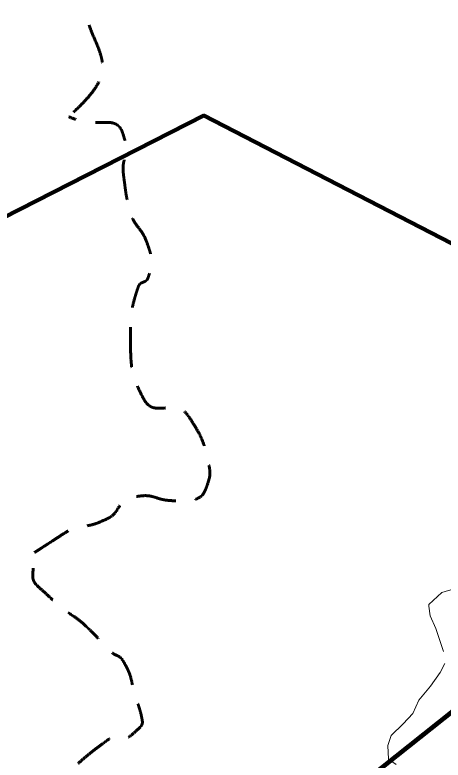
# Model space of a CAD drawing. Extents: x 553962 to 842807, y 8883888 to 9032388.
# Drawn here: x 748132 to 754579, y 8933933 to 8945147 of the extents above; entities that cross this region are included whole.
import ezdxf

# ---------------------------------------------------------------- set-up
doc = ezdxf.new("R2010")
doc.units = 0
doc.header["$LTSCALE"] = 200
doc.linetypes.add('MEDIUM_DASHED', pattern=[4.5, 3, -1.5])
for name, color, linetype, lineweight in [('10', 7, 'MEDIUM_DASHED', 60), ('14', 7, 'Continuous', 13), ('9', 7, 'Continuous', 90)]:
    doc.layers.add(name, color=color, linetype=linetype, lineweight=lineweight)

msp = doc.modelspace()

# ---------------------------------------------------------------- linework, layer by layer
at = {"layer": '10'}
msp.add_spline([(752064, 8949931.3), (749882.4, 8948312.2), (749452.3, 8947143.5), (749636.6, 8946159.4), (749206.6, 8945236.7), (749452.3, 8944375.6), (748941.6, 8943614.3)], degree=3, dxfattribs=at)
for points in [[(748428.7, 8937057.8), (748568.6, 8937148.3), (748708.4, 8937238.8), (748848.3, 8937329.4), (749030.7, 8937447.4), (749270.9, 8937454.9), (749465.4, 8937539.2), (749644.3, 8937616.8), (749748.6, 8937866), (749946.7, 8937897.2), (750151.5, 8937929.4), (750357.8, 8937840), (750563.7, 8937835.5), (750653.6, 8937833.5), (750744.1, 8937817.7), (750834, 8937851.6), (750948, 8937894.7), (751009.1, 8938011), (751043.8, 8938123.2), (751073.8, 8938220), (751064.4, 8938323), (751043.8, 8938419.4), (750996.5, 8938641.1), (750911.9, 8938852.4), (750784.7, 8939049), (750625.7, 8939294.4), (750166, 8939169.6), (750031.8, 8939444), (749904.6, 8939704.2), (749874.5, 8939968.8), (749871.4, 8940234), (749868.3, 8940500.5), (749897, 8940771.6), (749982.5, 8941036.4), (750007.4, 8941113.5), (750119.1, 8941136.5), (750142.9, 8941209.2), (750187.9, 8941346.2), (750189.4, 8941516.7), (750142.9, 8941653.6), (750072.1, 8941862), (749901.7, 8942042.3), (749846.7, 8942262.3), (749811.1, 8942404.7), (749791.8, 8942550), (749772.7, 8942694.3), (749745.7, 8942897.4), (749833.2, 8943109.7), (749772.7, 8943311.5), (749686.1, 8943600.2), (749223.6, 8943490.5), (748941.6, 8943614.3)], [(753774.9, 8926261.4), (753812.7, 8926399.9), (753812, 8926558.8), (753709.5, 8926687.3), (753566, 8926867.3), (753376.7, 8926916.9), (753227, 8927050.3), (753014.8, 8927239.4), (752804.9, 8927430.3), (752597.6, 8927630.5), (752376.7, 8927843.7), (752192.2, 8928091.3), (752017.6, 8928334.1), (751956, 8928419.6), (752103.6, 8928574.9), (752029.9, 8928655), (751955.6, 8928735.8), (751801.6, 8928688.1), (751721.4, 8928753.8), (751652.2, 8928810.4), (751601.3, 8928901.2), (751523.9, 8928951.3), (751367.8, 8929052.4), (751185.2, 8929119.1), (751030.2, 8929222.8), (750931.1, 8929289.2), (750854.8, 8929393), (750746.4, 8929445), (750665, 8929484.1), (750582.4, 8929520.3), (750499.6, 8929556.1), (750413.3, 8929593.4), (750326.8, 8929630.1), (750240.4, 8929667.2), (750059.5, 8929745.1), (749875.6, 8929807.6), (749709.7, 8929926.4), (749552.8, 8930038.9), (749714.4, 8930314.8), (749771.5, 8930481.9), (749848.6, 8930707.8), (750077.8, 8930926.7), (750119.5, 8931152.3), (750152, 8931328.4), (750058.1, 8931532.9), (749922, 8931707.8), (749753.2, 8931924.7), (749391.3, 8931773.6), (749243.2, 8931979.4), (749032.7, 8932271.9), (748906.3, 8932592.6), (748823.6, 8932929.9), (748786.3, 8933082.2), (748758.3, 8933247.9), (748811.3, 8933399), (748934, 8933748.4), (749210.7, 8934002.5), (749514.7, 8934226), (749629.1, 8934310.1), (749795.5, 8934228.1), (749909.7, 8934329.8), (749982.5, 8934394.6), (750061.5, 8934468.6), (750045.4, 8934552), (750025.6, 8934654.5), (749991.4, 8934758.2), (749959, 8934860.6), (749901, 8935043.9), (749870.4, 8935232.4), (749773.9, 8935403.7), (749725.3, 8935490), (749619.5, 8935521), (749551.8, 8935588.9), (749459.7, 8935681.1), (749373.5, 8935781.5), (749280.2, 8935872.8), (749090.8, 8936058.2), (748862, 8936191), (748663.2, 8936378.9), (748545.5, 8936490.1), (748390.4, 8936617), (748404, 8936773.9), (748412.2, 8936868.5), (748420.5, 8936963.2), (748428.7, 8937057.8)]]:
    msp.add_open_spline(points, degree=3, dxfattribs=at)
at = {"layer": '14'}
for points in [[(754585.6, 8935566.6), (754469.7, 8935913.2), (754383.8, 8936101.9), (754363.9, 8936249.7), (754364, 8936275.1), (754558.3, 8936453.1), (754747, 8936508.7)], [(753980.4, 8934477.6), (754123.7, 8934635.3), (754216.1, 8934833.8), (754390.1, 8935047.4), (754533.5, 8935250.9), (754605.3, 8935388.3)], [(753871.2, 8933866.5), (753759.4, 8933948.2), (753744.9, 8934152), (753796.4, 8934304.8), (753980.4, 8934477.6)]]:
    msp.add_lwpolyline(points, dxfattribs=at)
at = {"layer": '9'}
msp.add_line((742465.8, 8924928.2), (760739.9, 8939450.1), dxfattribs=at)
for points in [[(760739.9, 8939450.1), (758705.7, 8940260.8), (758249.4, 8940131.7), (757970.6, 8940028.8), (750978.7, 8943631.9), (743914.7, 8940037.6)], [(760739.9, 8939450.1), (758705.7, 8940260.8), (758249.4, 8940131.7), (757970.6, 8940028.8), (750978.7, 8943631.9), (743914.7, 8940037.6)], [(760739.9, 8939450.1), (742465.8, 8924928.2), (740378.1, 8923196.1), (741055, 8921600.7)]]:
    msp.add_lwpolyline(points, dxfattribs=at)

doc.saveas('drawing.dxf')
